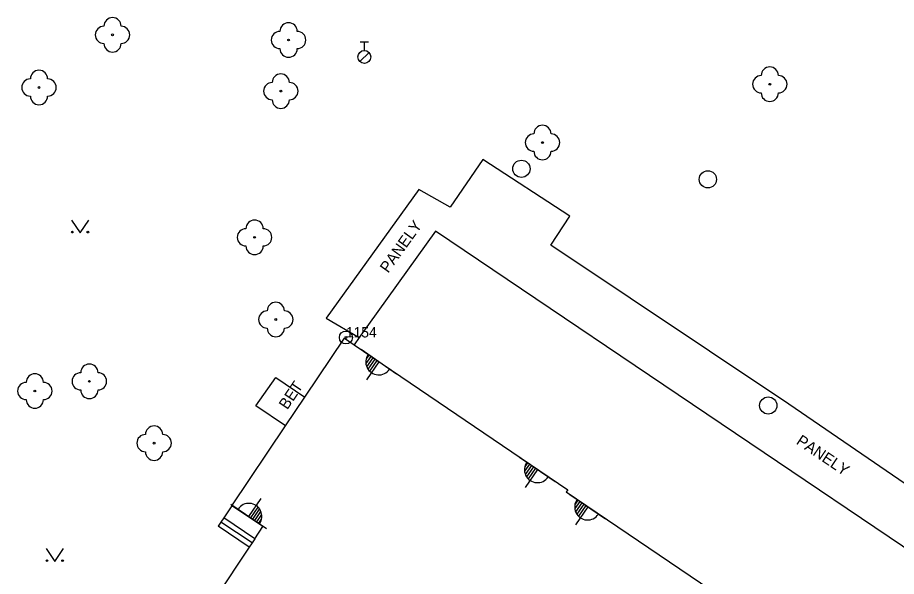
# Model space of a CAD drawing. Extents: x -539515 to -538098, y -1182060 to -1180157.
# Drawn here: x -538547.9 to -538497, y -1181635.1 to -1181602.8 of the extents above; entities that cross this region are included whole.
import ezdxf

# ---------------------------------------------------------------- set-up
doc = ezdxf.new("R2010")
doc.units = 0
for name, color, linetype in [('Vrstva 1', 7, 'Continuous'), ('Vrstva 13', 7, 'Continuous'), ('Vrstva 21', 7, 'Continuous'), ('Vrstva 22', 7, 'Continuous'), ('Vrstva 23', 7, 'Continuous'), ('Vrstva 27', 7, 'Continuous'), ('Vrstva 28', 7, 'Continuous'), ('Vrstva 36', 7, 'Continuous'), ('Vrstva 37', 7, 'Continuous'), ('Vrstva 40', 7, 'Continuous'), ('Vrstva 88', 7, 'Continuous')]:
    doc.layers.add(name, color=color, linetype=linetype)

msp = doc.modelspace()

# ---------------------------------------------------------------- linework, layer by layer
at = {"layer": 'Vrstva 1'}
for p, q in [((-538531.242, -1181624.763), (-538528.95, -1181621.35)), ((-538528.95, -1181621.35), (-538528.393, -1181621.728)), ((-538528.393, -1181621.728), (-538516.02, -1181630.13)), ((-538532.362, -1181626.431), (-538531.242, -1181624.763)), ((-538535.47, -1181631.06), (-538532.362, -1181626.431)), ((-538516.02, -1181630.13), (-538516.099, -1181630.247)), ((-538516.099, -1181630.247), (-538493.625, -1181645.459)), ((-538533.677, -1181632.264), (-538535.47, -1181631.06)), ((-538534.146, -1181632.966), (-538533.677, -1181632.264)), ((-538534.307, -1181633.207), (-538534.469, -1181633.448)), ((-538534.146, -1181632.966), (-538534.307, -1181633.207)), ((-538534.469, -1181633.448), (-538543.58, -1181647.076))]:
    msp.add_line(p, q, dxfattribs=at)
at = {"layer": 'Vrstva 13'}
for p, q in [((-538515.89, -1181614.28), (-538520.94, -1181611.01)), ((-538524.64, -1181612.73), (-538530.01, -1181620.19)), ((-538516.99, -1181615.97), (-538515.89, -1181614.28)), ((-538503.21, -1181625.17), (-538516.99, -1181615.97)), ((-538530.01, -1181620.19), (-538528.1, -1181621.32)), ((-538489.11, -1181634.83), (-538503.21, -1181625.17)), ((-538534.469, -1181633.448), (-538536.273, -1181632.241)), ((-538534.307, -1181633.207), (-538536.111, -1181632.001)), ((-538534.146, -1181632.966), (-538535.95, -1181631.76))]:
    msp.add_line(p, q, dxfattribs=at)
for points in [[(-538520.94, -1181611.01), (-538522.82, -1181613.76), (-538524.64, -1181612.73)], [(-538532.362, -1181626.431), (-538534.09, -1181625.27), (-538532.93, -1181623.63), (-538531.242, -1181624.763)], [(-538535.47, -1181631.06), (-538535.95, -1181631.76), (-538536.111, -1181632.001), (-538536.273, -1181632.241)]]:
    msp.add_lwpolyline(points, dxfattribs=at)
at = {"layer": 'Vrstva 21'}
for radius in [0.375, 0.05]:
    msp.add_circle((-538528.87, -1181621.31), radius, dxfattribs=at)
at = {"layer": 'Vrstva 22'}
for centre in [(-538542.39, -1181603.78), (-538532.19, -1181604.08), (-538546.65, -1181606.83), (-538504.31, -1181606.64), (-538532.64, -1181607.04), (-538517.48, -1181610.02), (-538534.16, -1181615.51), (-538532.93, -1181620.27), (-538543.73, -1181623.85), (-538546.89, -1181624.41), (-538539.98, -1181627.43)]:
    msp.add_circle(centre, 0.05, dxfattribs=at)
for centre, start, end in [((-538542.39, -1181603.28), 0, 180), ((-538532.19, -1181603.58), 0, 180), ((-538542.89, -1181603.78), 90, 270), ((-538541.89, -1181603.78), 270, 90), ((-538532.69, -1181604.08), 90, 270), ((-538531.69, -1181604.08), 270, 90), ((-538542.39, -1181604.28), 180, 0), ((-538532.19, -1181604.58), 180, 0), ((-538504.31, -1181606.14), 0, 180), ((-538546.65, -1181606.33), 0, 180), ((-538532.64, -1181606.54), 0, 180), ((-538504.81, -1181606.64), 90, 270), ((-538503.81, -1181606.64), 270, 90), ((-538547.15, -1181606.83), 90, 270), ((-538546.15, -1181606.83), 270, 90), ((-538533.14, -1181607.04), 90, 270), ((-538532.14, -1181607.04), 270, 90), ((-538504.31, -1181607.14), 180, 0), ((-538546.65, -1181607.33), 180, 0), ((-538532.64, -1181607.54), 180, 0), ((-538517.48, -1181609.52), 0, 180), ((-538517.98, -1181610.02), 90, 270), ((-538516.98, -1181610.02), 270, 90), ((-538517.48, -1181610.52), 180, 0), ((-538534.16, -1181615.01), 0, 180), ((-538534.66, -1181615.51), 90, 270), ((-538533.66, -1181615.51), 270, 90), ((-538534.16, -1181616.01), 180, 0), ((-538532.93, -1181619.77), 0, 180), ((-538533.43, -1181620.27), 90, 270), ((-538532.43, -1181620.27), 270, 90), ((-538532.93, -1181620.77), 180, 0), ((-538543.73, -1181623.35), 0, 180), ((-538546.89, -1181623.91), 0, 180), ((-538544.23, -1181623.85), 90, 270), ((-538543.23, -1181623.85), 270, 90), ((-538547.39, -1181624.41), 90, 270), ((-538546.39, -1181624.41), 270, 90), ((-538543.73, -1181624.35), 180, 0), ((-538546.89, -1181624.91), 180, 0), ((-538539.98, -1181626.93), 0, 180), ((-538540.48, -1181627.43), 90, 270), ((-538539.48, -1181627.43), 270, 90), ((-538539.98, -1181627.93), 180, 0)]:
    msp.add_arc(centre, 0.5, start, end, dxfattribs=at)
at = {"layer": 'Vrstva 27'}
for centre in [(-538518.7, -1181611.54), (-538507.9, -1181612.15), (-538504.4, -1181625.25)]:
    msp.add_circle(centre, 0.5, dxfattribs=at)
at = {"layer": 'Vrstva 28'}
for p, q in [((-538528.05, -1181604.185), (-538527.55, -1181604.185)), ((-538527.8, -1181604.685), (-538527.8, -1181604.185)), ((-538528.058, -1181605.332), (-538527.528, -1181604.802))]:
    msp.add_line(p, q, dxfattribs=at)
msp.add_circle((-538527.8, -1181605.06), 0.375, dxfattribs=at)
at = {"layer": 'Vrstva 36'}
for points in [[(-538544.766, -1181614.506), (-538544.266, -1181615.256), (-538543.766, -1181614.506)], [(-538546.234, -1181633.537), (-538545.734, -1181634.287), (-538545.234, -1181633.537)]]:
    msp.add_lwpolyline(points, dxfattribs=at)
for centre in [(-538544.716, -1181615.206), (-538543.817, -1181615.206), (-538546.184, -1181634.237), (-538545.285, -1181634.237)]:
    msp.add_circle(centre, 0.05, dxfattribs=at)
at = {"layer": 'Vrstva 37'}
for p, q in [((-538525.933, -1181623.432), (-538527.993, -1181622.014)), ((-538527.424, -1181622.406), (-538527.712, -1181622.823)), ((-538527.54, -1181622.326), (-538527.697, -1181622.555)), ((-538527.309, -1181622.485), (-538527.666, -1181623.004)), ((-538527.194, -1181622.564), (-538527.593, -1181623.144)), ((-538526.963, -1181622.723), (-538527.676, -1181623.759)), ((-538527.078, -1181622.644), (-538527.501, -1181623.257)), ((-538516.742, -1181629.672), (-538518.802, -1181628.254)), ((-538518.233, -1181628.646), (-538518.521, -1181629.063)), ((-538518.349, -1181628.566), (-538518.506, -1181628.795)), ((-538517.772, -1181628.963), (-538518.485, -1181629.999)), ((-538518.118, -1181628.725), (-538518.475, -1181629.244)), ((-538518.003, -1181628.804), (-538518.402, -1181629.384)), ((-538517.887, -1181628.884), (-538518.31, -1181629.497)), ((-538534.496, -1181631.673), (-538533.783, -1181630.637)), ((-538513.829, -1181631.833), (-538515.889, -1181630.415)), ((-538515.436, -1181630.727), (-538515.593, -1181630.956)), ((-538535.526, -1181630.964), (-538533.466, -1181632.382)), ((-538534.381, -1181631.752), (-538533.958, -1181631.139)), ((-538515.32, -1181630.807), (-538515.608, -1181631.224)), ((-538514.859, -1181631.124), (-538515.572, -1181632.16)), ((-538515.205, -1181630.886), (-538515.562, -1181631.405)), ((-538515.09, -1181630.965), (-538515.489, -1181631.545)), ((-538514.974, -1181631.045), (-538515.397, -1181631.658)), ((-538534.265, -1181631.832), (-538533.866, -1181631.252)), ((-538534.15, -1181631.911), (-538533.793, -1181631.392)), ((-538534.035, -1181631.99), (-538533.747, -1181631.573)), ((-538533.919, -1181632.07), (-538533.762, -1181631.841))]:
    msp.add_line(p, q, dxfattribs=at)
for centre, start, end in [((-538526.968, -1181622.73), 144.8473, 326.0933), ((-538517.777, -1181628.97), 144.8473, 326.0933), ((-538514.864, -1181631.131), 144.8473, 326.0933), ((-538534.491, -1181631.666), 324.8473, 146.0933)]:
    msp.add_arc(centre, 0.75, start, end, dxfattribs=at)
at = {"layer": 'Vrstva 88'}
for p, q in [((-538523.68, -1181615.16), (-538528.1, -1181621.32)), ((-538505.46, -1181627.44), (-538523.68, -1181615.16)), ((-538528.1, -1181621.32), (-538528.393, -1181621.728)), ((-538490.63, -1181637.45), (-538505.46, -1181627.44))]:
    msp.add_line(p, q, dxfattribs=at)

# ---------------------------------------------------------------- texts
at = {"layer": 'Vrstva 23'}
msp.add_text('1154', height=0.6, dxfattribs=at).set_placement((-538528.87, -1181621.31))
at = {"layer": 'Vrstva 40'}
for s, rotation, p in [('PANELY', 54.3379, (-538526.423, -1181617.618)), ('BET', 56.1197, (-538532.263, -1181625.534)), ('PANELY', 325.9813, (-538502.829, -1181627.442))]:
    msp.add_text(s, height=0.65, rotation=rotation, dxfattribs=at).set_placement(p)

doc.saveas('drawing.dxf')
